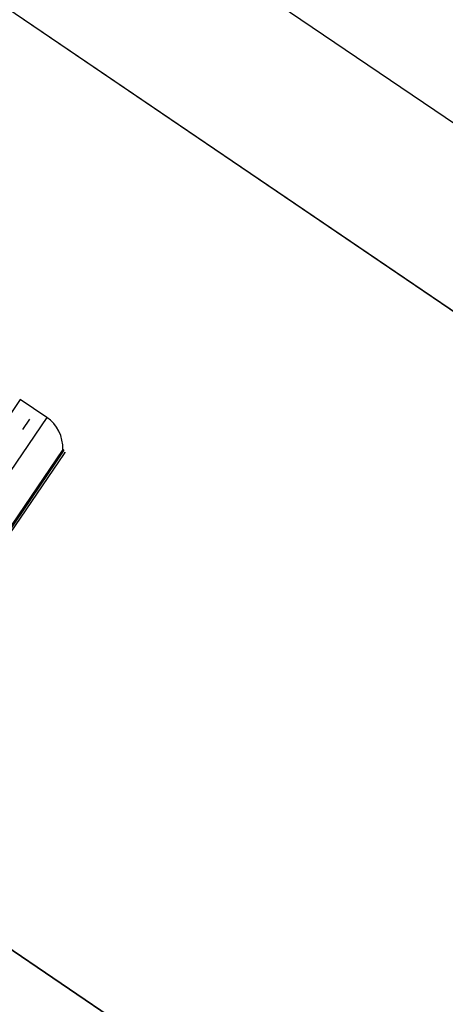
# Model space of a CAD drawing. Header units: metres. Extents: x 7482748 to 7484637, y 5684406 to 5687014.
# Tile 285 of 295: x 7484508.357 to 7484508.905, y 5686559.537 to 5686560.804. Entities that reach past the tile are written whole.
import ezdxf

# ---------------------------------------------------------------- set-up
doc = ezdxf.new("R2010")
doc.units = ezdxf.units.M
doc.header["$MEASUREMENT"] = 0
doc.layers.add('projektowane obiekty', color=5, linetype='Continuous', lineweight=35)

# ---------------------------------------------------------------- blocks, each defined once
blk = doc.blocks.new('zw$D414')
at = {"layer": 'projektowane obiekty', "lineweight": 30}
for p, q in [((11.55, 2.94), (9.285, 2.94)), ((9.285, 2.74), (11.35, 2.74)), ((9.3, 2.74), (11.363, 2.74)), ((9.3, 2.74), (11.363, 2.74)), ((10.351, 2.3325), (10.351, 2.1565)), ((10.392, 2.3325), (10.351, 2.3325)), ((10.392, 2.3325), (10.392, 2.1565)), ((10.3755, 2.3024), (10.3755, 2.3185)), ((10.4324, 2.31), (10.4324, 2.179)), ((10.434, 2.31), (10.4324, 2.31)), ((10.434, 2.31), (10.434, 2.179)), ((10.437, 2.182), (10.437, 2.307)), ((0.5382, 1.74), (10.9588, 1.74)), ((11.363, 1.74), (10.022, 1.74))]:
    blk.add_line(p, q, dxfattribs=at)
for centre, radius, start in [((10.392, 2.285), 0.0475, 31.7569), ((10.434, 2.307), 0.003, 0)]:
    blk.add_arc(centre, radius, start, 90, dxfattribs=at)

msp = doc.modelspace()

# ---------------------------------------------------------------- block references
at = {"linetype": 'Continuous', "rotation": 325.8417172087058}
msp.add_blockref('zw$D414', (7484498.48247, 5686564.19707), dxfattribs=at)

doc.saveas('drawing.dxf')
